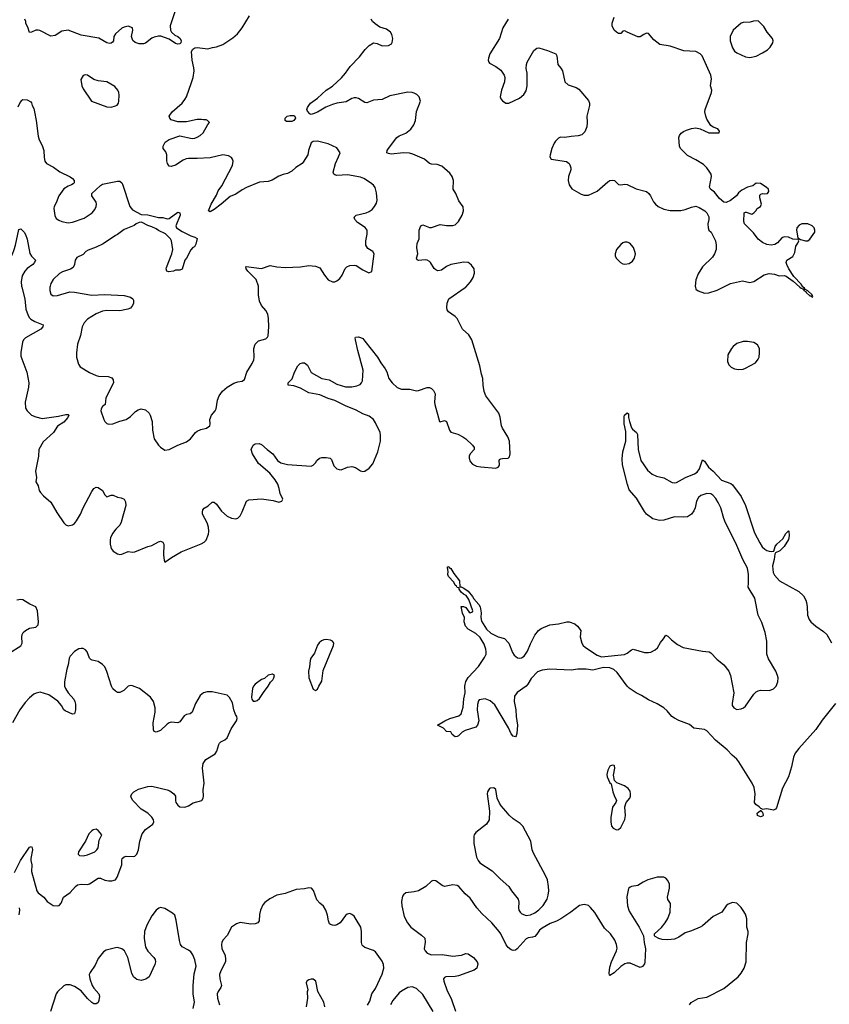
# Model space of a CAD drawing. Header units: inches. Extents: x 1449094 to 1618372, y 389908 to 534307.
# Tile 293 of 494: x 1521219 to 1528751, y 453334 to 462486. Entities that reach past the tile are written whole.
import ezdxf

# ---------------------------------------------------------------- set-up
doc = ezdxf.new("R2010")
doc.units = ezdxf.units.IN
doc.header["$MEASUREMENT"] = 0
doc.layers.add('B5425', color=7, linetype='Continuous')
doc.layers.add('B5426', color=7, linetype='Continuous')

msp = doc.modelspace()

# ---------------------------------------------------------------- linework, layer by layer
at = {"layer": 'B5425', "color": 5}
for points, elevation in [([(1521238.1, 460000), (1521266.6, 459890), (1521275.9, 459795.9), (1521297.4, 459737.4), (1521310, 459713.4), (1521321.8, 459701.8), (1521359.9, 459679.9), (1521437.3, 459650), (1521435.5, 459630), (1521415.8, 459610), (1521272.2, 459530), (1521253.7, 459510), (1521246.3, 459490), (1521228.6, 459391.4), (1521230, 459358), (1521286.5, 459210), (1521303.2, 459110), (1521302.9, 459070), (1521270.3, 458930), (1521274, 458874), (1521288, 458850), (1521329, 458809), (1521370, 458794), (1521430, 458780.4), (1521580.5, 458799.5), (1521650, 458817.1), (1521670, 458816), (1521676, 458810), (1521667.3, 458790), (1521630, 458746), (1521572.4, 458707.6), (1521534.6, 458650), (1521436.7, 458563.3), (1521398, 458490), (1521394, 458430), (1521367.3, 458290), (1521374.8, 458230), (1521371, 458190), (1521390, 458152), (1521400.7, 458110), (1521412.2, 458092.2), (1521440.9, 458060.9), (1521510, 458000.5), (1521564.6, 457904.6), (1521628.9, 457810), (1521650, 457792.2), (1521670, 457783.1), (1521710, 457790.4), (1521730, 457804.4), (1521748.7, 457828.7), (1521785.1, 457890), (1521809.7, 457950), (1521890, 458102), (1521910, 458127.7), (1521930, 458140.7), (1521950, 458137.3), (1521990, 458111), (1522011.3, 458070), (1522030, 458051.3), (1522070, 458067.3), (1522090, 458067.3), (1522130, 458048), (1522163, 458043), (1522190, 458030.8), (1522204.9, 458004.9), (1522206, 457970), (1522164.4, 457815.6), (1522151.5, 457788.5), (1522113, 457750), (1522082.4, 457710), (1522065.5, 457670), (1522062, 457650), (1522060.7, 457610), (1522070.8, 457570), (1522090, 457547.3), (1522130, 457522), (1522150, 457515.5), (1522170, 457519.3), (1522230, 457541.6), (1522270, 457535.5), (1522290, 457539.3), (1522410, 457590.3), (1522450, 457598.4), (1522510, 457632.2), (1522530, 457637.6), (1522550.2, 457630.2), (1522559.5, 457610), (1522557.1, 457510), (1522562, 457462), (1522570, 457444.7), (1522632.3, 457487.7), (1522720.4, 457539.6), (1522906.2, 457613.8), (1522936, 457630), (1522952.8, 457647.2), (1522975.1, 457704.9), (1522978.8, 457730), (1522975.4, 457770), (1522964.4, 457810), (1522919.6, 457890), (1522918.4, 457910), (1522923.7, 457930), (1522934, 457946), (1522973.1, 457966.9), (1523010, 458000.7), (1523030, 458002), (1523050, 457983), (1523097.9, 457917.9), (1523150, 457870.3), (1523190, 457851.8), (1523230, 457846.4), (1523250, 457853), (1523270, 457873.4), (1523290, 457910.7), (1523328, 458010), (1523350, 458023.1), (1523470, 458032.7), (1523576.3, 458016.3), (1523630, 458002.8), (1523658, 458010), (1523668.7, 458030), (1523642.9, 458082.9), (1523633.6, 458130), (1523619.7, 458170), (1523596.4, 458210), (1523545, 458270), (1523441.7, 458361.7), (1523383.8, 458450), (1523371.4, 458490), (1523390, 458530.4), (1523410, 458545.3), (1523447.1, 458547.1), (1523470, 458538.4), (1523520.3, 458490), (1523574, 458450), (1523618, 458390), (1523650, 458367.7), (1523710, 458350.2), (1523930, 458336.3), (1523950, 458346.8), (1523970, 458366.8), (1523984.5, 458390), (1524009.8, 458410.2), (1524030, 458417), (1524070, 458418), (1524106, 458410), (1524119.4, 458399.4), (1524140.5, 458340.5), (1524170, 458312.7), (1524190, 458304.4), (1524210, 458302.4), (1524270, 458327), (1524310, 458332.4), (1524343.1, 458323.1), (1524390, 458294), (1524410, 458288), (1524430, 458290.7), (1524470, 458317.3), (1524503, 458357), (1524551.6, 458468.4), (1524574.6, 458570), (1524577, 458623), (1524572.2, 458650), (1524530, 458739.3), (1524509.6, 458770), (1524470, 458801.3), (1524410, 458823.5), (1524350, 458856.8), (1524250, 458896.2), (1524150, 458947.8), (1524090, 458965.2), (1524010, 458998.4), (1523910, 459017.1), (1523830, 459061.7), (1523770, 459082.3), (1523718, 459090), (1523716.4, 459096.4), (1523715.3, 459110), (1523752.8, 459147.2), (1523774.3, 459210), (1523808, 459270), (1523829.8, 459290.2), (1523850, 459298), (1523870, 459296.1), (1523896.1, 459276.1), (1523930, 459206.5), (1524030, 459152.3), (1524098.1, 459138.1), (1524170, 459099.7), (1524250, 459073.4), (1524310, 459073.6), (1524356.9, 459083.1), (1524385.7, 459094.3), (1524399.7, 459110), (1524407.3, 459130), (1524414, 459230), (1524364.4, 459410), (1524342, 459510), (1524339, 459530), (1524344.1, 459535.9), (1524370, 459537.1), (1524390, 459532), (1524410, 459521.3), (1524430, 459499.5), (1524548.5, 459350), (1524577.6, 459297.6), (1524620.2, 459240.2), (1524633.7, 459213.7), (1524653.4, 459150), (1524684.6, 459110), (1524730, 459067), (1524770, 459050.4), (1524850, 459050.6), (1524910, 459037.3), (1524930, 459039.1), (1525010, 459068), (1525030, 459068), (1525050, 459058), (1525070, 459040.7), (1525083.8, 459010), (1525078.7, 458930), (1525082, 458910), (1525124.7, 458750), (1525130, 458746.8), (1525170, 458760.7), (1525190, 458750.8), (1525216.4, 458670), (1525230, 458653), (1525293.7, 458633.7), (1525342.8, 458610), (1525370.3, 458590.3), (1525432.7, 458530), (1525445.5, 458510), (1525445.5, 458490), (1525410.6, 458450), (1525401.6, 458430), (1525399.1, 458410), (1525410, 458378), (1525430, 458356), (1525470, 458337.3), (1525510.5, 458330.5), (1525650, 458319.1), (1525671.8, 458328.2), (1525679.5, 458340.5), (1525682.7, 458350), (1525679.3, 458390), (1525683.3, 458396.7), (1525694.8, 458405.2), (1525710, 458408), (1525762, 458410), (1525775.6, 458424.4), (1525782, 458450), (1525777, 458570), (1525758.7, 458610), (1525709.3, 458690.7), (1525702, 458710), (1525689.3, 458790.7), (1525676.2, 458830), (1525556.2, 458990), (1525539.5, 459030), (1525529.6, 459090), (1525527.3, 459150), (1525514, 459190), (1525499.6, 459270), (1525426.3, 459510), (1525396.8, 459556.8), (1525339.7, 459610), (1525290, 459707.3), (1525270, 459727.8), (1525209.4, 459770), (1525196.2, 459790), (1525191.6, 459810), (1525194.7, 459850), (1525212, 459890), (1525364.4, 459995.6), (1525368.3, 460000)], 620), ([(1521501, 460000), (1521499.3, 459970), (1521510, 459936), (1521530, 459920.7), (1521570, 459923), (1521684.7, 459955.3), (1521730, 459954.4), (1521890, 459925.2), (1522010, 459931.7), (1522190, 459924), (1522250, 459906), (1522270.7, 459890.7), (1522278, 459878), (1522278.8, 459850), (1522270, 459828.7), (1522250, 459805.2), (1522225.8, 459794.2), (1522150, 459781.3), (1522030, 459782.6), (1521990, 459777.3), (1521930, 459753.5), (1521850, 459703.5), (1521819.1, 459670), (1521799.7, 459630), (1521784.6, 459550), (1521757, 459470), (1521746.7, 459390), (1521748.2, 459350), (1521765.7, 459285.7), (1521780.8, 459260.8), (1521867.8, 459207.8), (1521930, 459179.5), (1521952.7, 459172.7), (1522041, 459170), (1522075.8, 459155.8), (1522090, 459138), (1522092.2, 459110), (1522021.3, 458970), (1522014.8, 458910), (1521990.4, 458889.6), (1521978, 458870), (1521975.5, 458850), (1522000.7, 458770), (1522010, 458751.3), (1522030, 458731.3), (1522050, 458726), (1522086, 458730), (1522150, 458754.8), (1522209.3, 458770.7), (1522250, 458797.3), (1522296.2, 458843.8), (1522320.3, 458859.7), (1522350, 458867.7), (1522390, 458860.3), (1522423, 458830), (1522433, 458810), (1522450.7, 458750), (1522456.3, 458670), (1522471, 458590), (1522510, 458531.3), (1522530, 458511.3), (1522570, 458484.7), (1522610, 458491), (1522689.6, 458530.4), (1522770, 458562.8), (1522809, 458590), (1522855.3, 458650), (1522870, 458661), (1522903.2, 458676.8), (1522958, 458690), (1522988.7, 458710), (1522992.3, 458730), (1522989.5, 458770.5), (1523005.2, 458810), (1523037.2, 458850), (1523046, 458870), (1523060.9, 458950), (1523076, 458990), (1523107.5, 459032.5), (1523150, 459070.8), (1523210, 459107.3), (1523250, 459120.7), (1523290, 459126.8), (1523310, 459142), (1523332.3, 459210), (1523382.9, 459290), (1523396.1, 459323.9), (1523399.7, 459350), (1523396.3, 459430), (1523409.7, 459470.3), (1523439.6, 459500.4), (1523510, 459521), (1523526, 459534), (1523531.6, 459548.4), (1523537.6, 459630), (1523535.1, 459710), (1523528, 459750), (1523510, 459782), (1523469.8, 459829.8), (1523451.2, 459870), (1523441, 459930), (1523439.8, 460000)], 640), ([(1527505.4, 460000), (1527510, 459981), (1527530, 459964.9), (1527590, 459944.9), (1527630, 459947.7), (1527707.9, 459972.1), (1527762.2, 460000)], 620), ([(1528477.4, 460000), (1528488.5, 459990), (1528504.2, 459984.2), (1528510, 459974.8), (1528516, 459976), (1528514.8, 459970), (1528535.9, 459955.9), (1528535.5, 459950), (1528570, 459920.4), (1528579, 459919), (1528590, 459906.7), (1528596, 459910), (1528591.2, 459930), (1528550, 459966.6), (1528522, 459982), (1528520.9, 459990), (1528508.2, 460000)], 620), ([(1528809.7, 456130.3), (1528684, 455976), (1528626, 455890), (1528467.3, 455712.7), (1528434.5, 455670), (1528416.2, 455630), (1528398.1, 455541.9), (1528371, 455450), (1528315.4, 455344.6), (1528258.5, 455161.5), (1528250, 455146.6), (1528230, 455138.4), (1528170.7, 455150.7), (1528124.7, 455144.7), (1528124, 455150), (1528113.4, 455153.4), (1528098.7, 455170), (1528066.9, 455190), (1528055.1, 455210), (1528061.5, 455290), (1528052.5, 455350), (1528034.2, 455390), (1527908.1, 455588.1), (1527891.2, 455611.2), (1527847.3, 455650), (1527800.7, 455700.7), (1527691.4, 455790), (1527610, 455877), (1527590, 455889.4), (1527490, 455899.6), (1527450, 455933.7), (1527350, 455971.9), (1527310, 455992.9), (1527285.6, 456010), (1527243.2, 456063.2), (1527210, 456089.8), (1527150, 456126), (1527070, 456163.9), (1527004.5, 456204.5), (1526953.3, 456230), (1526890, 456272.7), (1526869.9, 456290), (1526777.4, 456417.4), (1526745.5, 456445.5), (1526710, 456462), (1526650, 456464.9), (1526550, 456439.9), (1526490, 456448.7), (1526410, 456448.1), (1526350, 456440.6), (1526150, 456450.8), (1526079, 456441), (1526036.7, 456423.3), (1525977.7, 456362.3), (1525947.7, 456310), (1525930, 456292.3), (1525847.9, 456232.1), (1525823.2, 456196.8), (1525817.7, 456150), (1525833.2, 456070), (1525837.5, 456010), (1525851, 455930), (1525844.9, 455850), (1525839.1, 455830), (1525830, 455820.9), (1525810, 455825.6), (1525790, 455847.6), (1525764.9, 455904.9), (1525637.7, 456117.7), (1525596.4, 456156.4), (1525550, 456174), (1525494.4, 456165.6), (1525486, 456154), (1525478.4, 456121.6), (1525474.6, 456070), (1525490, 455968), (1525477.4, 455930), (1525462, 455910), (1525362, 455878), (1525336.8, 455863.2), (1525301, 455830), (1525290, 455823.7), (1525270, 455821.2), (1525243.1, 455843.1), (1525230, 455866), (1525189.1, 455869.1), (1525162, 455902), (1525106, 455930), (1525175.3, 455970), (1525222, 455990), (1525304.1, 456015.9), (1525326.3, 456033.7), (1525343.8, 456096.2), (1525350, 456172), (1525362.9, 456230), (1525360.4, 456290), (1525370, 456333.4), (1525390, 456372), (1525486.9, 456473.1), (1525542.7, 456557.3), (1525557.6, 456590), (1525559.7, 456610), (1525555.6, 456635.6), (1525540.1, 456680.1), (1525502.6, 456742.6), (1525461.1, 456781.1), (1525390, 456820.9), (1525366.3, 456850), (1525354, 456890), (1525358, 456930), (1525339, 456970), (1525327.3, 457032.7), (1525348, 457032), (1525370, 457022), (1525399.6, 456979.6), (1525410, 456972), (1525430, 456982), (1525435.3, 456990), (1525398, 457098), (1525372.7, 457132.7), (1525346.3, 457146.3), (1525325.6, 457165.6), (1525306, 457194), (1525306, 457206), (1525290, 457208), (1525282, 457222), (1525270, 457228.7), (1525257, 457257), (1525209, 457310), (1525201.2, 457330), (1525204, 457356), (1525199, 457390), (1525200.2, 457399.8), (1525210, 457404.7), (1525214.9, 457394.9), (1525230, 457386), (1525257.3, 457337.3), (1525311, 457270), (1525314, 457214), (1525326, 457214), (1525350, 457202), (1525390, 457174.8), (1525430, 457124.7), (1525442.4, 457102.4), (1525490.6, 457050), (1525502.8, 457030), (1525513.2, 456973.2), (1525510.4, 456930), (1525515.6, 456895.6), (1525560.6, 456820.6), (1525603.4, 456783.4), (1525670, 456750.7), (1525730, 456734.8), (1525770, 456690.5), (1525804.4, 456604.4), (1525819.8, 456579.8), (1525850, 456554.4), (1525870, 456550.2), (1525886.4, 456553.6), (1525911.2, 456568.8), (1525943.1, 456616.9), (1525970, 456684.2), (1526010, 456764.9), (1526046.8, 456810), (1526070, 456827.6), (1526150, 456862), (1526230, 456871), (1526309, 456890), (1526330, 456889.1), (1526383.1, 456870), (1526407.2, 456850), (1526438.7, 456810), (1526433.8, 456750), (1526447.1, 456690), (1526460.8, 456670), (1526484, 456650), (1526590, 456579.2), (1526630, 456562.8), (1526845.3, 456585.3), (1526870, 456597), (1526909.7, 456630.3), (1526925.7, 456634.3), (1527030, 456603.8), (1527070, 456603.8), (1527091.3, 456608.7), (1527130, 456629.2), (1527151.6, 456648.4), (1527181.5, 456698.5), (1527208.3, 456730), (1527230, 456764.9), (1527250, 456755.8), (1527282, 456722), (1527338.9, 456678.9), (1527390, 456651.9), (1527570, 456616.3), (1527631.5, 456611.5), (1527650, 456599.6), (1527703.2, 456543.2), (1527770, 456489.1), (1527816.3, 456430), (1527830.1, 456390), (1527861, 456230), (1527846.5, 456130), (1527848.3, 456110), (1527862.3, 456090), (1527890, 456075), (1527930, 456079.4), (1527951.3, 456088.7), (1527970, 456104.2), (1528050, 456217.2), (1528070, 456237.2), (1528090, 456248.3), (1528110, 456252.9), (1528190, 456252.5), (1528210, 456256.3), (1528232.6, 456267.4), (1528255.4, 456290), (1528272.6, 456330), (1528274.1, 456370), (1528269.8, 456390), (1528252.9, 456430), (1528185.6, 456545.6), (1528168.9, 456590), (1528169.2, 456710), (1528153.7, 456790), (1528123.3, 456883.3), (1528087.5, 456950), (1528058, 457110), (1527995.6, 457210), (1528000.4, 457250), (1527999.9, 457330), (1527990, 457387.3), (1527947.4, 457467.4), (1527880.9, 457620.9), (1527785.6, 457810), (1527769.3, 457850), (1527740.8, 457950), (1527717.7, 457997.7), (1527695.4, 458035.4), (1527667.7, 458067.7), (1527650, 458079.2), (1527610, 458082.5), (1527556.9, 458063.1), (1527535.1, 458044.9), (1527516.3, 458010), (1527502.3, 457950), (1527490, 457919.5), (1527468.2, 457890), (1527430, 457865.7), (1527390, 457860.9), (1527310, 457866.4), (1527210, 457834.8), (1527170, 457829.8), (1527110, 457846.9), (1527050, 457891.5), (1527030, 457916.2), (1526958.2, 458038.2), (1526890, 458117.2), (1526872.7, 458167.3), (1526826.6, 458350), (1526822.8, 458402.8), (1526829.8, 458469.8), (1526858, 458570), (1526858, 458658), (1526842, 458730), (1526842.7, 458797.3), (1526844, 458810), (1526871.6, 458831.6), (1526883.6, 458823.6), (1526884, 458790), (1526891.7, 458750), (1526911.9, 458691.9), (1526919.9, 458679.9), (1526955.5, 458650), (1526967.3, 458630), (1526972.4, 458490), (1526998, 458390), (1527058, 458298), (1527102.2, 458262.2), (1527143, 458243), (1527210, 458227.6), (1527290, 458184.7), (1527310, 458181.8), (1527330, 458185), (1527414, 458230), (1527496.6, 458263.4), (1527520.8, 458279.2), (1527542.4, 458310), (1527570, 458396), (1527590, 458384), (1527627, 458327), (1527670.2, 458290), (1527747.3, 458207.3), (1527834.2, 458174.2), (1527850, 458163), (1527930, 458054.9), (1527970.8, 457970), (1528055.3, 457715.3), (1528102.8, 457622.8), (1528127.4, 457587.4), (1528150, 457564.6), (1528170, 457551.6), (1528190, 457546), (1528216.9, 457543.1), (1528233.2, 457546.8), (1528247.8, 457590), (1528261.6, 457610), (1528319.5, 457660.5), (1528347, 457710), (1528370, 457734.8), (1528373, 457733), (1528378.4, 457690), (1528370, 457654), (1528330.3, 457590), (1528310, 457566.3), (1528290, 457548.4), (1528250.3, 457529.7), (1528242.5, 457517.5), (1528237.7, 457470), (1528221.9, 457410), (1528227.1, 457347.1), (1528242.1, 457322.1), (1528286, 457270), (1528466, 457170), (1528511.1, 457131.1), (1528533.7, 457090), (1528538.7, 457070), (1528545.3, 457030), (1528548.8, 456950), (1528562.4, 456910), (1528578, 456890), (1528623.8, 456850), (1528698, 456798), (1528728, 456770), (1528770, 456694.8)], 580), ([(1521122.4, 456597.6), (1521230, 456666.8), (1521241.2, 456690), (1521238, 456750), (1521242, 456770), (1521252.7, 456790), (1521273.2, 456810), (1521310, 456830.6), (1521370, 456841), (1521390, 456862), (1521394, 456890), (1521384, 456990), (1521370, 457028), (1521313.6, 457053.6), (1521250, 457093.2), (1521230, 457097.2), (1521194, 457090)], 620), ([(1521170, 454559.1), (1521225.6, 454670), (1521310, 454796), (1521330, 454802), (1521336, 454790), (1521337.3, 454770), (1521322, 454690), (1521322, 454670), (1521331.5, 454631.5), (1521330.3, 454570), (1521377.4, 454390), (1521390.4, 454370), (1521444.9, 454330), (1521474, 454290), (1521530, 454253), (1521570, 454248), (1521586.8, 454253.2), (1521604.5, 454275.5), (1521626.6, 454330), (1521690, 454372.7), (1521738.2, 454430), (1521756.2, 454443.8), (1521789.9, 454450.1), (1521850, 454447.2), (1521870, 454454.7), (1521950, 454505.8), (1521970, 454507.6), (1522010, 454488.7), (1522050, 454480.3), (1522078, 454482), (1522109.5, 454490.5), (1522125.6, 454514.4), (1522171.1, 454630), (1522169.7, 454670), (1522173.6, 454690), (1522190, 454704.9), (1522208.9, 454711.1), (1522273.5, 454706.5), (1522290, 454710.4), (1522301, 454719), (1522310, 454730.7), (1522325.7, 454770), (1522338.5, 454850), (1522360, 454920), (1522390, 454960.4), (1522458, 455010), (1522466.6, 455030), (1522464.5, 455050), (1522450, 455075.1), (1522412.7, 455110), (1522350, 455148), (1522273.2, 455230), (1522259, 455250), (1522254, 455270), (1522262, 455290), (1522282, 455310), (1522325.4, 455334.6), (1522410, 455358.4), (1522450, 455363.1), (1522590, 455328), (1522617, 455317), (1522640.9, 455300.9), (1522654.8, 455290), (1522667.7, 455270), (1522668.2, 455230), (1522673, 455210), (1522690, 455184.9), (1522710, 455168.4), (1522754.7, 455165.3), (1522790, 455179.1), (1522833.3, 455206.7), (1522914, 455230), (1522926, 455250), (1522929.4, 455270), (1522927.2, 455327.2), (1522935.1, 455390), (1522919.8, 455530), (1522926.3, 455573.7), (1522951.6, 455610), (1523036.8, 455663.2), (1523052.3, 455687.7), (1523071.2, 455748.8), (1523079.4, 455760.6), (1523090, 455772.7), (1523126.3, 455793.7), (1523148, 455812), (1523186.6, 455893.4), (1523237.2, 455970), (1523241.2, 455990), (1523239, 456010), (1523227.5, 456027.5), (1523212, 456070), (1523197.5, 456137.5), (1523170, 456186.6), (1523150, 456207.6), (1523010, 456237.3), (1522962.3, 456237.7), (1522930, 456229.6), (1522897, 456203), (1522855.3, 456130), (1522824.4, 456050), (1522806.1, 456033.9), (1522770, 456028), (1522750, 456016.9), (1522710, 455959.7), (1522690, 455949.7), (1522630, 455958), (1522610, 455950.9), (1522590, 455938.7), (1522530, 455880.5), (1522490, 455864.5), (1522470, 455869.2), (1522465.4, 455885.4), (1522462.3, 455950), (1522479.8, 456050), (1522480.4, 456090), (1522465.6, 456150), (1522437.3, 456190), (1522333.7, 456270), (1522270, 456294.6), (1522250, 456296.8), (1522227.5, 456292.5), (1522187.8, 456252.2), (1522150, 456233.8), (1522130, 456233.8), (1522110, 456243.5), (1522087, 456267), (1522072.8, 456290), (1522030, 456429), (1522010.9, 456470.9), (1521990, 456491.8), (1521950, 456519.5), (1521892.9, 456532.9), (1521880.2, 456540.2), (1521869, 456550), (1521846, 456610), (1521832.3, 456630), (1521810, 456642), (1521790, 456642.4), (1521770, 456636.9), (1521730, 456612.4), (1521688.8, 456570), (1521680.3, 456550), (1521670.3, 456490), (1521658, 456450), (1521637.6, 456330), (1521636.4, 456290), (1521644.4, 456270), (1521670.2, 456230.2), (1521722.4, 456170), (1521732, 456150), (1521737.6, 456122.4), (1521738.4, 456070), (1521730, 456035.3), (1521710, 456029.5), (1521642.3, 456062.3), (1521630, 456072.7), (1521608.2, 456110), (1521573.2, 456153.2), (1521490, 456212), (1521410, 456234.5), (1521372.3, 456227.7), (1521350, 456216.2), (1521310, 456183), (1521270, 456139.7), (1521219.7, 456070), (1521152.4, 455950)], 620), ([(1527449.5, 453330), (1527466.6, 453350), (1527530, 453388.4), (1527610, 453399.5), (1527770, 453481.7), (1527902.4, 453590), (1527930, 453623), (1527957.4, 453670), (1527976.9, 453730), (1527981.7, 453910), (1527995.4, 453990), (1527994.7, 454010), (1527982.4, 454050), (1527982, 454130), (1527970.8, 454170.8), (1527950, 454206.6), (1527930, 454235.1), (1527890, 454272.7), (1527850, 454280.9), (1527810, 454266), (1527790.4, 454249.6), (1527750.7, 454190), (1527670, 454149.7), (1527570, 454064.2), (1527549, 454051), (1527470, 454016.9), (1527410, 453998), (1527350, 453958), (1527310, 453940.5), (1527250, 453933), (1527195.9, 453935.9), (1527165.4, 453945.4), (1527130, 453964), (1527124, 453970), (1527124, 453990), (1527190, 454047.7), (1527225.1, 454090), (1527250, 454130.8), (1527271.5, 454190), (1527273.2, 454270), (1527250, 454308), (1527246, 454330), (1527265.4, 454414.6), (1527263.6, 454450), (1527250, 454485.2), (1527230, 454506.6), (1527210, 454514.5), (1527150, 454515.1), (1527062.8, 454490), (1527018.8, 454470), (1526970, 454438), (1526910, 454429.2), (1526896.8, 454423.2), (1526882.8, 454410), (1526867.5, 454332.5), (1526873.7, 454250), (1526890, 454199.1), (1526981.1, 454050), (1527022, 453970), (1527028.7, 453910), (1527042, 453850), (1527034.9, 453725.1), (1527030, 453709.2), (1527013.3, 453686.7), (1526990, 453677), (1526897.3, 453717.3), (1526870, 453717.3), (1526850, 453711.8), (1526810, 453687), (1526750, 453626.6), (1526710, 453602), (1526705.4, 453605.4), (1526703, 453623), (1526710, 453678.8), (1526724, 453730), (1526772.3, 453830), (1526775.9, 453855.9), (1526771.4, 453891.4), (1526754.2, 453930), (1526714.8, 453990), (1526660.9, 454040.9), (1526570, 454188.6), (1526530, 454235.1), (1526510, 454251.2), (1526470, 454262.4), (1526427.4, 454252.6), (1526346, 454190), (1526252, 454130), (1526212.4, 454107.6), (1526155.5, 454084.5), (1526078.2, 454041.8), (1526055.8, 454024.2), (1526030, 453985.2), (1526010, 453965.2), (1525990, 453957.2), (1525950, 453953.2), (1525930, 453941.2), (1525846, 453850), (1525830, 453837.2), (1525810, 453834), (1525790, 453839), (1525762.5, 453862.5), (1525745.8, 453885.8), (1525694.5, 453990), (1525679.5, 454010), (1525610.8, 454090.8), (1525517.2, 454177.2), (1525472.2, 454232.2), (1525410, 454322), (1525362, 454362), (1525305.2, 454430), (1525290, 454437.6), (1525250, 454443.7), (1525169.5, 454429.5), (1525150, 454437.2), (1525090, 454481.2), (1525070, 454485.2), (1525050, 454477.2), (1524998.8, 454430), (1524930.3, 454389.7), (1524890, 454378.4), (1524810, 454369.3), (1524790, 454353.2), (1524781.7, 454338.3), (1524770.5, 454290.5), (1524773, 454250), (1524794.9, 454150), (1524826.4, 454090), (1524859.3, 454050), (1524958.3, 453978.3), (1524987.7, 453950), (1524990.4, 453910.4), (1524981.6, 453850), (1524990.5, 453830), (1525010, 453810.5), (1525050, 453794), (1525150, 453798), (1525250, 453783.1), (1525328, 453792), (1525370, 453804.9), (1525390, 453802), (1525441, 453770), (1525476, 453730), (1525480.7, 453710), (1525470.7, 453670), (1525446, 453650), (1525302.5, 453597.5), (1525270, 453591.7), (1525182, 453590), (1525170, 453584), (1525163, 453570), (1525164.4, 453550), (1525191.4, 453470), (1525237.4, 453377.4), (1525274.5, 453270)], 620), ([(1524454.6, 453325.4), (1524475.8, 453364.2), (1524496.2, 453430), (1524530, 453481.7), (1524590, 453614.4), (1524607.6, 453670), (1524604, 453704), (1524590, 453734.5), (1524530, 453820.7), (1524510, 453835.6), (1524430, 453862.9), (1524413.1, 453873.1), (1524404.4, 453884.4), (1524398, 453910), (1524399.7, 454010), (1524392.8, 454050), (1524350, 454123.7), (1524330, 454152), (1524310, 454169.5), (1524290, 454177), (1524266.9, 454173.1), (1524250, 454159.3), (1524200.5, 454090), (1524170, 454071.6), (1524150, 454067.3), (1524130, 454069.6), (1524110, 454075.1), (1524102.3, 454082.3), (1524091.6, 454110), (1524084.2, 454164.2), (1524067.3, 454210), (1524046.2, 454246.2), (1524010, 454275.1), (1523984.8, 454304.8), (1523952.6, 454392.6), (1523933.3, 454413.3), (1523910, 454417), (1523870, 454406), (1523790, 454399.8), (1523690, 454364.4), (1523610, 454347.6), (1523545.2, 454314.8), (1523500.2, 454279.8), (1523481.3, 454258.7), (1523458.9, 454210), (1523450.2, 454170), (1523447.4, 454110), (1523435.3, 454090), (1523410, 454080.9), (1523370, 454080.3), (1523270, 454094.3), (1523236.7, 454083.3), (1523189.1, 454050.9), (1523150, 453975.1), (1523110.5, 453930), (1523100.4, 453910), (1523095.8, 453890), (1523100.3, 453850), (1523130.3, 453790.3), (1523134.9, 453750), (1523132.7, 453730), (1523090, 453644), (1523079.5, 453610), (1523080.3, 453570), (1523095.8, 453510), (1523090.4, 453490), (1523065.9, 453454.1), (1523057.4, 453430), (1523060.2, 453390), (1523079.5, 453330)], 620), ([(1521214.5, 454165.5), (1521220.5, 454210), (1521218.7, 454230)], 620), ([(1522834.1, 453294.1), (1522844.6, 453355.4), (1522833.4, 453430), (1522833.4, 453510), (1522843.9, 453616.1), (1522861.1, 453690), (1522850, 453746), (1522830, 453793.6), (1522810, 453822.4), (1522790, 453838), (1522730, 453869.6), (1522715.1, 453890), (1522705.7, 453925.7), (1522675.8, 454115.8), (1522661.7, 454161.7), (1522641.5, 454181.5), (1522570, 454225.1), (1522530, 454232.8), (1522512.8, 454227.2), (1522490, 454209.6), (1522450, 454156.2), (1522401.7, 454070), (1522381.7, 454010), (1522377.7, 453950), (1522390, 453866), (1522410, 453827.3), (1522468.7, 453768.7), (1522480.5, 453750), (1522483, 453730), (1522476.7, 453703.3), (1522423, 453590), (1522393.7, 453566.3), (1522350, 453556.3), (1522310, 453564.2), (1522279.5, 453590), (1522263.3, 453623.3), (1522225.3, 453770), (1522192.9, 453830), (1522170, 453850.9), (1522130, 453861), (1522110, 453858.5), (1522023.9, 453836.1), (1521998.3, 453821.7), (1521950, 453758.7), (1521922.1, 453697.9), (1521875.2, 453630), (1521867.2, 453610), (1521872.6, 453570), (1521894.9, 453510), (1521910, 453483.1), (1521956.4, 453430), (1521960.4, 453410), (1521955.5, 453370), (1521948, 453352), (1521938, 453342), (1521930, 453337.2), (1521910, 453339.5), (1521890, 453349.7), (1521850, 453387.8), (1521790, 453459.8), (1521730, 453500.3), (1521690, 453515.3), (1521650, 453515.4), (1521630, 453505.1), (1521570.3, 453450), (1521558.8, 453430), (1521506.6, 453266.6)], 620), ([(1524057.6, 453310), (1524050, 453355.3), (1523992.9, 453452.9), (1523973.2, 453550), (1523950, 453568.7), (1523930, 453569), (1523910, 453562), (1523892, 453550), (1523885.4, 453534.6), (1523898.8, 453470), (1523894.8, 453450), (1523896.3, 453390), (1523884.9, 453310)], 640), ([(1525066.8, 453266.8), (1524970, 453425.7), (1524910, 453482.2), (1524870, 453495.3), (1524828.6, 453491.4), (1524770, 453455.8), (1524750, 453439.7), (1524689, 453370), (1524668.9, 453330)], 620)]:
    msp.add_lwpolyline(points, dxfattribs=dict(at, elevation=elevation))
for points, elevation in [([(1527990, 459496.2), (1527950, 459496.2), (1527890, 459475.6), (1527857.1, 459450), (1527839.5, 459430), (1527807.2, 459370), (1527803.7, 459310), (1527817.4, 459277.4), (1527837.2, 459257.2), (1527870, 459240.4), (1527904.8, 459235.2), (1527950, 459239.3), (1527970, 459248), (1528062.7, 459297.3), (1528089.3, 459330), (1528097.2, 459350), (1528102.7, 459390), (1528100.9, 459430), (1528082.7, 459462.7), (1528050, 459486.6)], 620), ([(1524070, 456724.7), (1524050, 456721.3), (1524027, 456713), (1524004.5, 456695.5), (1523989, 456671), (1523960.5, 456599.5), (1523927, 456550), (1523920.4, 456530), (1523916.3, 456470), (1523904.9, 456430), (1523908.2, 456370), (1523950, 456262), (1523970, 456252), (1523990, 456262), (1524001.2, 456290), (1524030, 456338), (1524043.5, 456436.5), (1524138.7, 456670), (1524141.6, 456690), (1524137.7, 456697.7), (1524129.3, 456710), (1524110, 456719.7)], 620), ([(1523570, 456404), (1523530, 456392.7), (1523497.5, 456362.5), (1523470, 456352), (1523410, 456309.4), (1523393, 456290), (1523384.4, 456270), (1523376, 456190), (1523378, 456170), (1523391.6, 456151.6), (1523410, 456151.3), (1523430, 456158), (1523450, 456178), (1523486.6, 456233.4), (1523532, 456290), (1523551.7, 456328.3), (1523572.7, 456350), (1523584, 456370), (1523588.7, 456390)], 620), ([(1526730, 455557.2), (1526710, 455548.7), (1526690.8, 455510), (1526682, 455470), (1526684, 455450), (1526710, 455394), (1526722, 455382), (1526738, 455310), (1526750, 455274), (1526772, 455230), (1526764.7, 455210), (1526734.4, 455165.6), (1526718.8, 455070), (1526717.3, 455030), (1526724.9, 454990), (1526741, 454970), (1526770, 454954.8), (1526790, 454958), (1526810, 454978), (1526850, 455052), (1526856.2, 455090), (1526848.9, 455171.1), (1526862, 455210), (1526895.1, 455250), (1526901.6, 455270), (1526901.6, 455290), (1526896.6, 455316.6), (1526880.9, 455340.9), (1526844.7, 455364.7), (1526774, 455394), (1526753.6, 455413.6), (1526743.7, 455463.7), (1526754, 455530), (1526752.3, 455550), (1526750, 455554)], 620), ([(1525630, 455345.2), (1525597.3, 455342.7), (1525590, 455339), (1525570.8, 455310), (1525568, 455290), (1525590.5, 455130), (1525586, 455050), (1525562, 455010), (1525464, 454930), (1525447.7, 454910), (1525444.1, 454895.9), (1525442.4, 454830), (1525470, 454701), (1525483.1, 454670), (1525499.3, 454650), (1525614.9, 454574.9), (1525690, 454500.7), (1525770.4, 454430.4), (1525794.8, 454390), (1525854.8, 454310), (1525863.5, 454283.5), (1525860.7, 454230), (1525864, 454210), (1525876, 454190), (1525890, 454176), (1525930, 454161), (1525970, 454166.8), (1526010, 454183.8), (1526050, 454212.2), (1526090, 454252.4), (1526125.1, 454310), (1526136.2, 454350), (1526140.7, 454390), (1526139.4, 454430), (1526127.8, 454490), (1526110, 454531.8), (1525998.2, 454738.2), (1525988, 454770), (1525974.5, 454850), (1525900.7, 454990), (1525876, 455016), (1525810, 455057), (1525771.1, 455091.1), (1525742, 455130), (1525697.4, 455177.4), (1525682.3, 455202.3), (1525662, 455250), (1525649, 455330)], 620), ([(1528110, 455075.4), (1528081.6, 455090), (1528080.5, 455110), (1528110, 455136), (1528115.3, 455135.3), (1528114.8, 455130), (1528124.6, 455124.6), (1528132.3, 455112.3), (1528133.8, 455090), (1528130, 455082.9)], 580), ([(1521930, 454962), (1521903.6, 454956.4), (1521890, 454948), (1521862, 454918), (1521831, 454850), (1521768, 454750), (1521764.9, 454730), (1521776.8, 454716.8), (1521810, 454714.4), (1521850, 454722.6), (1521917.6, 454750), (1521938.3, 454770), (1521948.3, 454790), (1521960.1, 454859.9), (1521982, 454910), (1521948, 454950)], 640)]:
    msp.add_lwpolyline(points, close=True, dxfattribs=dict(at, elevation=elevation))
at = {"layer": 'B5426', "color": 5}
for points, elevation in [([(1522661.2, 462558.8), (1522620.4, 462430), (1522622, 462390), (1522630.4, 462370.4), (1522661.6, 462341.6), (1522690.8, 462330), (1522710.7, 462310), (1522721, 462290), (1522718, 462270), (1522710, 462262), (1522690, 462259), (1522670, 462265.2), (1522610, 462306), (1522531.7, 462331.7), (1522510, 462332), (1522470, 462325.1), (1522450, 462315.6), (1522390, 462269.5), (1522370, 462262), (1522330, 462260.9), (1522294.9, 462274.9), (1522271.6, 462291.6), (1522259.5, 462330), (1522272.3, 462390), (1522270, 462406), (1522269, 462409), (1522230, 462425.2), (1522190, 462417), (1522170, 462406.6), (1522110, 462355.1), (1522096.3, 462330), (1522090.7, 462290), (1522083.4, 462276.6), (1522070, 462266.6), (1522056.4, 462263.6), (1522030, 462269.6), (1521955.6, 462315.6), (1521790, 462340.8), (1521670, 462389.6), (1521610, 462378.4), (1521550, 462339), (1521510, 462334), (1521406, 462386), (1521390, 462389.3), (1521370, 462389.3), (1521330, 462369.2), (1521310, 462368), (1521296.5, 462416.5), (1521275.3, 462450), (1521275.3, 462470), (1521268.7, 462490)], 640), ([(1523439.8, 460000), (1523439.6, 460010), (1523420.7, 460070), (1523342, 460150), (1523327, 460170), (1523324, 460190), (1523327.2, 460192.8), (1523470, 460172.2), (1523550, 460202), (1523610, 460188), (1523690, 460182), (1523830, 460187.7), (1523910, 460200.7), (1523970, 460196), (1524010, 460180.7), (1524054.9, 460110), (1524090, 460067.3), (1524130, 460050.8), (1524150, 460050.8), (1524170, 460058.8), (1524198, 460082), (1524219.3, 460110), (1524246.2, 460173.8), (1524264, 460190), (1524290, 460201.6), (1524330, 460206), (1524350, 460200.5), (1524410, 460161), (1524467.3, 460132.7), (1524494, 460146), (1524516, 460310), (1524504, 460330), (1524459.1, 460359.1), (1524438.4, 460390), (1524438, 460430), (1524451.9, 460491.9), (1524451.8, 460530), (1524434.3, 460554.3), (1524361.7, 460601.7), (1524338, 460630), (1524329.4, 460650), (1524348.7, 460670), (1524442, 460690), (1524470, 460702.4), (1524497.1, 460722.9), (1524519.5, 460750), (1524537.7, 460782.3), (1524544.5, 460810), (1524538, 460878), (1524525.2, 460925.2), (1524509.3, 460949.3), (1524484, 460970), (1524422, 461010), (1524390, 461023.7), (1524270, 461042.9), (1524170, 461038), (1524150, 461042.7), (1524141.2, 461050), (1524135.1, 461070), (1524157.6, 461150), (1524186, 461210), (1524199, 461250), (1524170, 461294), (1524090, 461332.7), (1523990, 461357.2), (1523950, 461355.1), (1523930, 461341.2), (1523906.4, 461270), (1523900.7, 461230), (1523857.7, 461162.3), (1523846.8, 461150), (1523787.7, 461112.3), (1523750, 461078.4), (1523710, 461056.2), (1523670, 461047.3), (1523630, 461031.5), (1523566.7, 460993.3), (1523530, 460982.9), (1523450, 460975.1), (1523330, 460926), (1523290, 460905.4), (1523230, 460865.7), (1523178.4, 460841.6), (1523094.4, 460770), (1523030, 460721.6), (1522990, 460699), (1522975.3, 460710), (1523000.9, 460770), (1523050, 460854.8), (1523065.9, 460894.1), (1523099.6, 460940.4), (1523198.4, 461130), (1523203.7, 461170), (1523199.3, 461190), (1523190, 461204), (1523160.9, 461220.9), (1523109.4, 461229.4), (1522990, 461201.3), (1522870, 461194.7), (1522790, 461196.9), (1522767, 461193), (1522738.7, 461181.3), (1522670, 461132.7), (1522630, 461120.9), (1522610, 461125.2), (1522593.2, 461150), (1522586.8, 461173.2), (1522589.2, 461230), (1522577.5, 461257.5), (1522555.3, 461290), (1522555.3, 461310), (1522573.6, 461346.4), (1522610, 461371.3), (1522710, 461406), (1522823.4, 461383.4), (1522850, 461385.5), (1522870, 461393.4), (1522899, 461410), (1522926.8, 461433.2), (1522968.4, 461511.6), (1522986, 461530), (1522966, 461550), (1522954.6, 461554.6), (1522930, 461554), (1522910, 461559.3), (1522870, 461558), (1522770, 461536), (1522690, 461537.2), (1522630, 461555.3), (1522615.3, 461570), (1522609.5, 461590), (1522638.4, 461630), (1522729.6, 461710), (1522755.7, 461744.3), (1522769.8, 461770.2), (1522818.9, 461901.1), (1522833.3, 461950), (1522841.6, 462010), (1522840.1, 462040.1), (1522825.1, 462110), (1522819, 462190), (1522829.2, 462210.8), (1522850, 462224), (1522870, 462227.7), (1522970, 462215.5), (1523011.6, 462228.4), (1523050, 462232.4), (1523110, 462254.4), (1523202.5, 462317.5), (1523244.1, 462355.9), (1523287.6, 462410), (1523358.6, 462521.4)], 640), ([(1525368.3, 460000), (1525413.3, 460050), (1525436.9, 460090), (1525451.6, 460130), (1525446.6, 460170), (1525423, 460203), (1525402, 460222), (1525389.7, 460229.7), (1525350, 460232.8), (1525230, 460211.1), (1525190, 460192.1), (1525141.6, 460158.4), (1525110, 460152.3), (1525090, 460160.4), (1525075, 460175), (1525041, 460230), (1525030, 460239.8), (1525010, 460249.8), (1524990, 460252.9), (1524928.8, 460248.8), (1524915.3, 460255.3), (1524909.7, 460269.7), (1524922.3, 460310), (1524913.7, 460370), (1524915.6, 460404.4), (1524934.3, 460450), (1524936.8, 460530), (1524950, 460570.5), (1524970, 460579.5), (1525030, 460553.7), (1525050, 460553.7), (1525130, 460583.7), (1525190, 460572.4), (1525250, 460572.7), (1525270, 460580.5), (1525302, 460610), (1525335.1, 460670), (1525349.3, 460710), (1525345.6, 460745.6), (1525303.8, 460803.8), (1525275.1, 460870), (1525251.6, 460910), (1525255.1, 460990), (1525242.9, 461030), (1525220.5, 461060.5), (1525145.4, 461125.4), (1525101.5, 461141.5), (1525050, 461143.7), (1525030, 461149.4), (1524984, 461190), (1524876.3, 461236.3), (1524845.6, 461245.6), (1524790, 461248.7), (1524676, 461236), (1524650, 461241.3), (1524635.1, 461250), (1524638.7, 461270), (1524651.3, 461290), (1524728.6, 461391.4), (1524750, 461406.4), (1524812, 461430), (1524857, 461470), (1524887.3, 461510), (1524902, 461550), (1524910, 461632), (1524949, 461730), (1524934, 461770), (1524914, 461790), (1524890, 461803.7), (1524869.6, 461809.6), (1524830, 461811.6), (1524662.3, 461777.7), (1524590, 461745.1), (1524510, 461738.4), (1524450, 461713.6), (1524430, 461716.9), (1524370, 461752.8), (1524350, 461759.7), (1524330, 461759.7), (1524310, 461753.7), (1524256, 461724), (1524170, 461710.6), (1524130, 461698.8), (1524068.2, 461671.8), (1523990, 461626.6), (1523950, 461609.7), (1523930, 461605.4), (1523917.2, 461610), (1523895.2, 461635.2), (1523891.3, 461650), (1523898, 461670), (1523908.2, 461690), (1523926, 461710), (1523990, 461757.4), (1524070, 461830.3), (1524130, 461869), (1524213.9, 461946.1), (1524250, 461988.5), (1524292, 462050), (1524380.5, 462139.5), (1524432, 462210), (1524470, 462247.3), (1524510, 462270.7), (1524543.5, 462263.5), (1524590, 462242.8), (1524650, 462246), (1524677.5, 462262.5), (1524685.6, 462274.4), (1524691.8, 462310), (1524680.9, 462350), (1524670, 462369), (1524630, 462399.3), (1524570, 462418), (1524526.2, 462446.2), (1524500.5, 462470), (1524489.7, 462490)], 620), ([(1525763, 462490), (1525714.4, 462410), (1525682.4, 462310), (1525592.4, 462170), (1525579.1, 462130), (1525577.3, 462110), (1525582.8, 462090), (1525590, 462082.8), (1525650, 462052.4), (1525696.4, 462016.4), (1525727.2, 461970), (1525732, 461950), (1525728.9, 461910), (1525700.4, 461830), (1525688.2, 461770), (1525694, 461750), (1525710, 461730.8), (1525742, 461710), (1525770, 461710.6), (1525870, 461757.1), (1525909.7, 461790.3), (1525930, 461826), (1525940.5, 461870), (1525939.7, 461990), (1525931.1, 462031.1), (1525933.7, 462070), (1525939.7, 462090), (1526001.3, 462198.7), (1526030, 462222.4), (1526050, 462224.9), (1526130, 462200.5), (1526206, 462170), (1526217.3, 462150), (1526226, 462070), (1526254.6, 462034.6), (1526267.3, 462010), (1526290.7, 461910), (1526320.9, 461880.9), (1526394.6, 461854.6), (1526419.9, 461839.9), (1526510, 461734.8), (1526518.4, 461710), (1526519.5, 461690), (1526494, 461590), (1526497.4, 461530), (1526494.6, 461490), (1526476.5, 461443.5), (1526450, 461417), (1526414.9, 461405.1), (1526350, 461401.3), (1526290, 461391.5), (1526250, 461395.1), (1526230, 461385.1), (1526202.2, 461357.8), (1526190, 461337.2), (1526170.4, 461290), (1526154.8, 461230), (1526151.3, 461210), (1526162, 461190), (1526307, 461167), (1526330, 461150.6), (1526338.2, 461138.2), (1526346, 461110), (1526346, 461090), (1526324.9, 461030), (1526321.6, 460990), (1526330.6, 460950), (1526354.4, 460914.4), (1526442.9, 460862.9), (1526470, 460854.4), (1526510, 460855.8), (1526590, 460891.7), (1526690, 460980.3), (1526710, 460990.4), (1526733.8, 460993.8), (1526751, 460990), (1526790, 460954.8), (1526810, 460950.8), (1526850, 460957.3), (1526870, 460953.4), (1526952.8, 460912.8), (1527050, 460887.7), (1527071.8, 460871.8), (1527087.7, 460850), (1527113.8, 460793.8), (1527133.4, 460770), (1527158.8, 460750), (1527210, 460724.9), (1527270, 460713.4), (1527367.9, 460712.1), (1527410, 460720.5), (1527470, 460744.9), (1527510, 460754), (1527541.4, 460741.4), (1527591.3, 460710), (1527611.3, 460690), (1527630, 460654), (1527631.3, 460630), (1527621, 460590), (1527624.7, 460550), (1527631.3, 460530), (1527650.7, 460510.7), (1527691, 460430), (1527698.8, 460390), (1527698.8, 460350), (1527682.8, 460310), (1527662.5, 460277.5), (1527570.7, 460190), (1527530, 460124), (1527510, 460068), (1527503, 460010), (1527505.4, 460000)], 620), ([(1528508.2, 460000), (1528503.6, 460003.6), (1528490, 460026.6), (1528420.5, 460100.5), (1528373.3, 460170), (1528354, 460210), (1528349.6, 460230.4), (1528354, 460250), (1528410, 460284.7), (1528430, 460322), (1528438, 460382), (1528458, 460410), (1528466, 460430), (1528462, 460442), (1528412.7, 460447.3), (1528370, 460464), (1528330, 460469), (1528310, 460457.2), (1528270, 460412.7), (1528242.5, 460397.5), (1528210.5, 460389.5), (1528170, 460397.6), (1528130, 460416.3), (1528090, 460445.1), (1528044, 460504), (1527962.9, 460590), (1527956, 460610), (1527958, 460690), (1527970, 460698), (1527976.9, 460696.9), (1528030, 460678), (1528048, 460690), (1528068, 460710), (1528078, 460730), (1528110, 460751.3), (1528121.2, 460770), (1528105.2, 460830), (1528105.2, 460854.8), (1528114.6, 460865.4), (1528129, 460871), (1528146.8, 460866.8), (1528175.3, 460870), (1528189, 460890), (1528185.2, 460910), (1528164, 460930), (1528110, 460964), (1528070, 460968), (1528038.8, 460941.2), (1527990, 460929.6), (1527937.3, 460902.7), (1527904.7, 460875.3), (1527886, 460850), (1527830, 460806), (1527790, 460787), (1527770, 460789.6), (1527730, 460822.9), (1527682, 460882), (1527646.3, 460910), (1527637.6, 460930), (1527655.4, 461030), (1527651.1, 461050), (1527640.4, 461070), (1527610.7, 461110.7), (1527579.6, 461139.6), (1527510, 461184), (1527430, 461225.1), (1527365.2, 461290), (1527357.2, 461310), (1527351.8, 461390), (1527358.4, 461410), (1527372.3, 461430), (1527393.9, 461446.1), (1527421.3, 461458.7), (1527470, 461473.7), (1527510, 461479.5), (1527550, 461470.4), (1527630, 461434), (1527726, 461434), (1527728, 461450), (1527712.1, 461472.1), (1527670, 461488.7), (1527650, 461502), (1527610, 461562), (1527601.2, 461590), (1527594, 461630), (1527597.2, 461650), (1527656, 461810), (1527658, 461830), (1527644.5, 461870), (1527655.3, 461935.3), (1527647, 461970), (1527568.7, 462148.7), (1527549.6, 462170), (1527510, 462189.8), (1527397.1, 462197.1), (1527270, 462238.7), (1527174.5, 462254.5), (1527117.6, 462297.6), (1527070, 462358), (1527050, 462359.5), (1527026, 462350), (1526990, 462326.6), (1526970, 462326.6), (1526869.3, 462369.3), (1526850, 462382), (1526830, 462378), (1526810, 462358), (1526790, 462358), (1526770, 462369), (1526749.2, 462390), (1526729.3, 462430), (1526730, 462454), (1526748.7, 462510)], 620), ([(1521203.9, 461676.1), (1521224.1, 461715.9), (1521242, 461738), (1521250, 461744.7), (1521290, 461742), (1521323.6, 461723.6), (1521330, 461714), (1521334.8, 461690), (1521350, 461661), (1521358.7, 461630), (1521373.7, 461550), (1521390, 461402), (1521401, 461370), (1521430, 461318), (1521444.9, 461270), (1521446.2, 461206.2), (1521453, 461170), (1521470, 461150.6), (1521535.1, 461115.1), (1521592.8, 461072.8), (1521690, 461026), (1521711.3, 461010), (1521726, 460990), (1521724.7, 460970), (1521718, 460962), (1521702, 460950), (1521670, 460938), (1521630, 460915.1), (1521583.1, 460850), (1521557.6, 460782.4), (1521539.1, 460750), (1521535.5, 460730), (1521545.5, 460665.5), (1521558, 460638), (1521582, 460622), (1521610.5, 460610.5), (1521670, 460599.3), (1521710, 460603.1), (1521819.5, 460640.5), (1521892.3, 460690), (1521918, 460722), (1521931.8, 460750), (1521934, 460770), (1521929.6, 460790), (1521889.4, 460850), (1521889.4, 460870.6), (1521970, 460946), (1521990, 460958.8), (1522130, 460986.8), (1522150, 460986), (1522170, 460971.3), (1522176.7, 460956.7), (1522245.5, 460750), (1522270, 460717.3), (1522350, 460674.8), (1522410, 460670.8), (1522510, 460646), (1522550, 460646), (1522590, 460636), (1522610, 460638), (1522690, 460698), (1522710, 460692), (1522711.3, 460670), (1522672, 460570), (1522678, 460550), (1522730, 460516), (1522810, 460477.3), (1522850, 460466), (1522870, 460451.3), (1522858.8, 460401.2), (1522844.7, 460375.3), (1522830, 460368), (1522810, 460348), (1522770, 460268.7), (1522756, 460250), (1522730, 460168.7), (1522710, 460158), (1522670, 460158), (1522650, 460148.7), (1522603.1, 460143.1), (1522588, 460150), (1522582, 460170), (1522584, 460184), (1522634, 460310), (1522643.7, 460350), (1522632.7, 460430), (1522622.7, 460450), (1522575.3, 460495.3), (1522510, 460526.6), (1522490, 460542.7), (1522450, 460561.2), (1522410, 460573.2), (1522360.2, 460600.2), (1522350, 460604), (1522330, 460602), (1522302, 460590), (1522285.4, 460574.6), (1522190, 460535.1), (1522130.3, 460489.7), (1522110, 460480.7), (1521996.7, 460403.3), (1521930, 460371.5), (1521855.1, 460344.9), (1521834, 460330), (1521810, 460303.7), (1521750, 460275.1), (1521734, 460250), (1521730.7, 460210), (1521716.1, 460183.9), (1521693.5, 460166.5), (1521618.3, 460141.7), (1521590, 460127), (1521530, 460072.3), (1521510, 460034), (1521501.6, 460010), (1521501, 460000)], 640), ([(1521069.3, 460000), (1521077.7, 460110), (1521089.9, 460190.1), (1521152.8, 460307.2), (1521168.2, 460350), (1521181.1, 460390), (1521210, 460536), (1521230, 460542), (1521262.4, 460510), (1521274.6, 460490), (1521290, 460446), (1521312.5, 460312.5), (1521328.2, 460288.2), (1521365.5, 460250), (1521358.7, 460230), (1521340.8, 460210), (1521290, 460173.8), (1521267.6, 460150), (1521244.2, 460110), (1521238.2, 460090), (1521233.4, 460050), (1521235.5, 460010), (1521238.1, 460000)], 620), ([(1527762.2, 460000), (1527830, 460034.9), (1527942.5, 460057.5), (1528010, 460043.8), (1528047.2, 460052.8), (1528144.8, 460115.2), (1528190, 460127.3), (1528239.9, 460119.9), (1528284.5, 460104.5), (1528330, 460108.4), (1528350, 460102), (1528415.4, 460055.4), (1528477.4, 460000)], 620)]:
    msp.add_lwpolyline(points, dxfattribs=dict(at, elevation=elevation))
for points, elevation in [([(1528090, 462475.3), (1528046.4, 462473.6), (1528015.3, 462464.7), (1527950, 462459.3), (1527930, 462452.7), (1527857.3, 462390), (1527827.7, 462330), (1527828, 462290), (1527850, 462224.7), (1527870, 462194.8), (1527890, 462179.1), (1527970, 462142), (1528010, 462134.9), (1528070, 462148), (1528130, 462177.3), (1528174.1, 462205.9), (1528200.9, 462230), (1528226.6, 462270), (1528229.3, 462290), (1528222.7, 462310), (1528171.7, 462371.7), (1528141.5, 462421.5)], 620), ([(1521830, 461974), (1521810, 461968), (1521787.3, 461930), (1521796.3, 461870), (1521810, 461842.8), (1521886, 461730), (1522030, 461675.5), (1522070, 461673), (1522110, 461684), (1522126.8, 461693.2), (1522137.2, 461710), (1522142.7, 461730), (1522144.1, 461784.1), (1522140.9, 461810), (1522132.3, 461830), (1522104.9, 461864.9), (1522029.6, 461909.6), (1521950, 461916.9), (1521909.7, 461929.7), (1521850, 461969.2)], 660), ([(1523750, 461539), (1523701.2, 461541.2), (1523688, 461550), (1523688, 461570), (1523706, 461590), (1523736.9, 461596.9), (1523770, 461596), (1523778, 461590), (1523784.7, 461570), (1523770, 461549)], 620), ([(1528494, 460590), (1528470, 460577.2), (1528448.5, 460551.5), (1528444.9, 460530), (1528458, 460458), (1528482, 460442), (1528530, 460430.7), (1528550, 460431), (1528570, 460446), (1528614.5, 460510), (1528617, 460530), (1528610, 460552), (1528590, 460571.3), (1528550, 460589.5)], 620), ([(1526870, 460419.5), (1526850, 460418.4), (1526830, 460411.8), (1526810, 460398), (1526770.7, 460350), (1526759.1, 460310), (1526759.1, 460290), (1526767.7, 460270), (1526807.7, 460230), (1526830, 460217.1), (1526850, 460212.7), (1526890, 460220.4), (1526919.8, 460240.2), (1526939.6, 460270), (1526946.3, 460310), (1526943, 460330), (1526928.3, 460368.3), (1526896, 460410)], 620)]:
    msp.add_lwpolyline(points, close=True, dxfattribs=dict(at, elevation=elevation))

doc.saveas('drawing.dxf')
